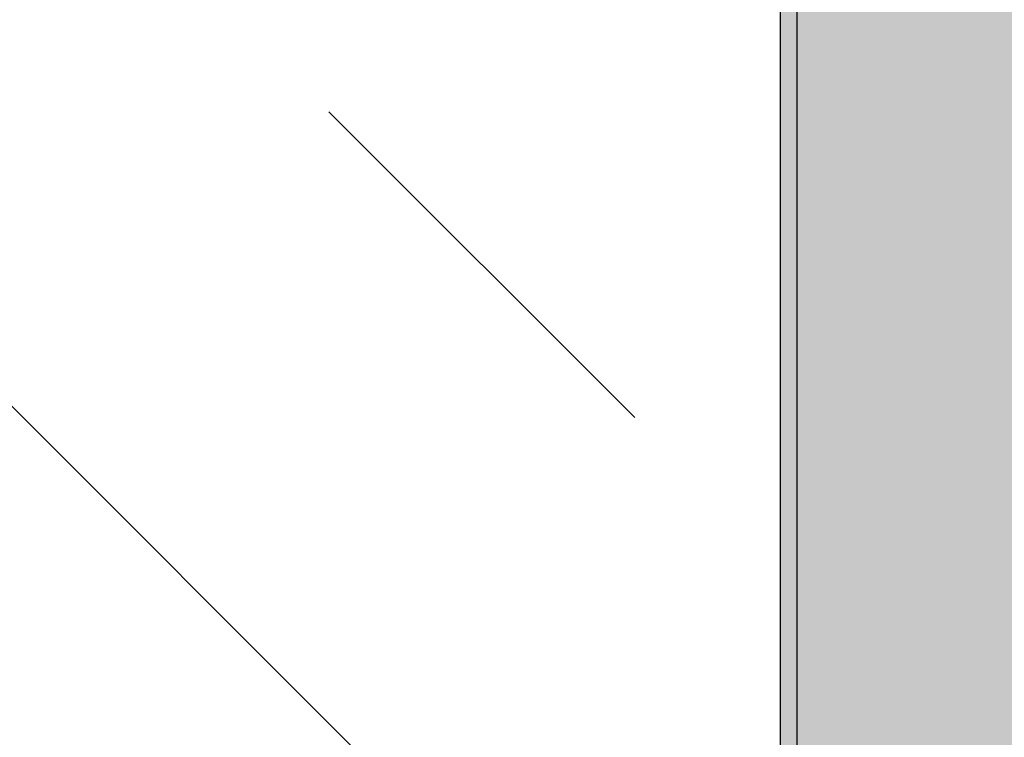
# Model space of a CAD drawing. Header units: millimetres. Extents: x -6179 to 18141, y -8419 to 8561.
# Tile 337 of 579: x -4558 to -4413, y 5487 to 5592. Entities that reach past the tile are written whole.
import ezdxf

# ---------------------------------------------------------------- set-up
doc = ezdxf.new("R2010")
doc.units = ezdxf.units.MM
doc.layers.add('Betonfundamente', color=7, linetype='Continuous', lineweight=18)

msp = doc.modelspace()

# ---------------------------------------------------------------- hatches: boundary and pattern name
h = msp.add_hatch()
h.set_pattern_fill('AR-SAND', color=256, scale=0.2, style=0)
h.set_pattern_definition([(37.5, (-69209.168, -1691.334), (-0.3200063, 9.7882647), [0, -7.7216, 0, -8.636, 0, -8.255]), (7.5, (-69209.168, -1691.334), (8.9904657, 14.336502), [0, -4.1656, 0, -6.9596, 0, -2.667]), (327.5, (-69215.4165, -1691.334), (15.8198474, 0.0287437), [0, -2.54, 0, -9.144, 0, -11.938]), (317.5, (-69215.416, -1691.334), (15.271129, 4.4585865), [0, -1.27, 0, -5.9944, 0, -6.858])])
h.paths.add_polyline_path([(-4423.77176, 200.81877), (-4383.77176, 200.81877), (-4383.77176, 6089.81158), (-4446.19571, 6089.81158), (-4446.19571, 6032.38831), (-4418.77152, 6004.96413), (-4418.77152, 5886.32475), (-4423.77176, 5881.32452)])
for color, points in [(254, [(-4428.77155, 200.81877), (-4423.77176, 200.81877), (-4423.77176, 5881.32452), (-4418.77152, 5886.32475), (-4418.77152, 6004.96413), (-4458.86431, 6045.05691), (-4577.20481, 6046.56121), (-4582.14224, 6041.62377), (-5751.49883, 6056.48812), (-5751.49883, 6051.48748), (-4580.0978, 6036.59715), (-4575.16014, 6041.53481), (-4460.96163, 6040.08317), (-4423.77152, 6002.89306), (-4423.77152, 5888.39582), (-4428.77155, 5883.39579)]), (250, [(-4438.77152, 200.81877), (-4428.77155, 200.81877), (-4428.77155, 5883.39579), (-4423.77152, 5888.39582), (-4423.77152, 6002.89306), (-4460.96163, 6040.08317), (-4575.16014, 6041.53481), (-4580.0978, 6036.59715), (-5751.49883, 6051.48748), (-5751.49883, 6041.4867), (-4576.00843, 6026.54438), (-4571.07079, 6031.48202), (-4465.15628, 6030.13568), (-4433.77152, 5998.75092), (-4433.77152, 5892.53795), (-4438.77152, 5887.53795)]), (254, [(-4443.77176, 200.81877), (-4438.77152, 200.81877), (-4438.77152, 5887.53795), (-4433.77152, 5892.53795), (-4433.77152, 5998.75092), (-4465.15628, 6030.13568), (-4571.07079, 6031.48202), (-4576.00843, 6026.54438), (-5751.49883, 6041.4867), (-5751.49883, 6037.07449), (-4574.17822, 6021.30353), (-4569.02612, 6026.45563), (-4467.25361, 6025.16194), (-4438.77152, 5996.67985), (-4438.77152, 5894.60902), (-4443.77176, 5889.60879)]), (253, [(-4446.19571, 200.81877), (-4443.77176, 200.81877), (-4443.77176, 5994.60902), (-4469.10089, 6019.93815), (-5751.49883, 6037.07449), (-5751.49883, 6034.65049), (-4470.11816, 6017.52737), (-4446.19571, 5993.60492)])]:
    msp.add_hatch(color=color).paths.add_polyline_path(points)
at = {"layer": 'Betonfundamente', "lineweight": 9}
h = msp.add_hatch(dxfattribs=at)
h.set_pattern_fill('ANSI33', color=256, scale=20, angle=90, style=0)
h.set_pattern_definition([(135, (0, 77.94), (-89.8026, -89.8026), []), (135, (5e-15, 167.75), (-89.8026, -89.8026), [63.5, -31.75])])
h.paths.add_polyline_path([(-4846.19571, 200.81877), (-4446.19571, 200.81877), (-4446.19571, 5667.20769), (-4835.18138, 5667.20769), (-4835.18138, 5633.20769), (-4838.18138, 5633.20769), (-4846.19571, 5633.20517)])

# ---------------------------------------------------------------- linework, layer by layer
msp.add_line((-4446.19571, 5489.91819), (-4446.19571, 6089.81158))
at = {"color": 0}
msp.add_line((-4446.19571, 200.81877), (-4446.19571, 5993.60492), dxfattribs=at)
at = {"color": 253}
msp.add_lwpolyline([(-4443.77176, 200.81877), (-4443.77176, 5994.60902)], dxfattribs=at)

doc.saveas('drawing.dxf')
